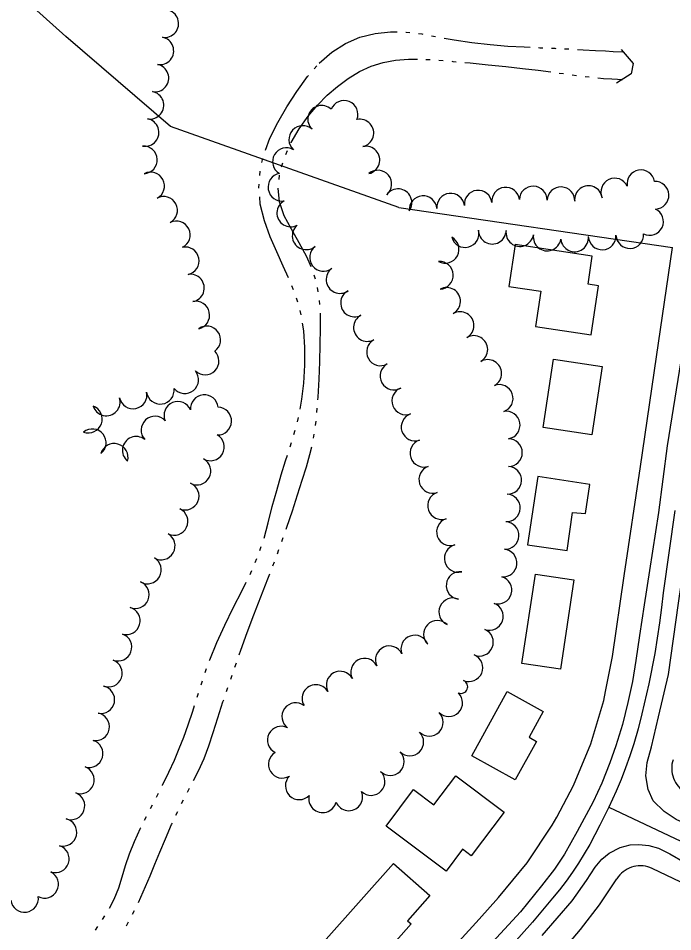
# Model space of a CAD drawing. Extents: x -25029 to 2274964, y -81170 to 687028.
# Drawn here: x -11633 to -11160, y -68430 to -67769 of the extents above; entities that cross this region are included whole.
import ezdxf

# ---------------------------------------------------------------- set-up
doc = ezdxf.new("R2010")
doc.units = 0
for name, color, linetype in [('81911BEA - RW_X_Fee_RW', 7, 'Continuous'), ('BLDG', 7, 'Continuous'), ('CULVERT', 7, 'Continuous'), ('GE_X_CL_2000', 7, 'Continuous'), ('ROAD', 7, 'Continuous'), ('TREES', 7, 'Continuous'), ('WATER', 7, 'Continuous')]:
    doc.layers.add(name, color=color, linetype=linetype)

msp = doc.modelspace()

# ---------------------------------------------------------------- linework, layer by layer
at = {"layer": '81911BEA - RW_X_Fee_RW'}
for p, q in [((-11629.46, -67754.99), (-11599.21, -67782.43)), ((-11523.42, -67847.65), (-11599.21, -67782.43)), ((-11358.45, -67906.17), (-11523.42, -67847.65)), ((-11358.45, -67906.17), (-11160.72, -67935.09)), ((-11154.55, -68393.89), (-11175.39, -68384.05))]:
    msp.add_line(p, q, dxfattribs=at)
for points in [[(-11203.97, -68230.69), (-11195.46, -68172.56), (-11183.88, -68093.4), (-11172.3, -68014.24), (-11160.72, -67935.09)], [(-11232.16, -68324.06), (-11219.7, -68293.91), (-11210.27, -68262.69), (-11209, -68256.21), (-11203.97, -68230.69)], [(-11160.22, -68305.43), (-11160.68, -68307.07), (-11161.01, -68308.74), (-11161.19, -68310.43), (-11161.22, -68312.14), (-11161.11, -68313.84), (-11160.86, -68315.52), (-11160.46, -68317.18), (-11159.93, -68318.8), (-11159.26, -68320.36), (-11158.45, -68321.87), (-11157.52, -68323.3), (-11156.48, -68324.64), (-11155.32, -68325.89), (-11154.06, -68327.04), (-11152.71, -68328.08), (-11151.27, -68329), (-11149.76, -68329.79)], [(-11286.36, -68405.15), (-11265.65, -68379.95), (-11247.53, -68352.83), (-11244.34, -68346.86), (-11232.16, -68324.06)], [(-11175.39, -68384.05), (-11176.96, -68383.39), (-11178.58, -68382.87), (-11180.24, -68382.48), (-11181.93, -68382.24), (-11183.63, -68382.14), (-11185.34, -68382.18), (-11187.03, -68382.37), (-11188.7, -68382.71), (-11190.34, -68383.19), (-11191.93, -68383.8), (-11193.46, -68384.55), (-11194.92, -68385.42), (-11196.31, -68386.42), (-11197.6, -68387.53), (-11198.79, -68388.74), (-11199.88, -68390.05), (-11200.85, -68391.46)], [(-11241.94, -68445.48), (-11227.21, -68428.28), (-11213.49, -68410.25), (-11200.85, -68391.46)], [(-11484.04, -68622.85), (-11477.94, -68616.13), (-11424.27, -68557.03), (-11370.38, -68497.68), (-11369.15, -68496.32), (-11362.32, -68488.79), (-11354.25, -68479.91), (-11300.47, -68420.68), (-11286.36, -68405.15)]]:
    msp.add_lwpolyline(points, dxfattribs=at)
at = {"layer": 'BLDG'}
for points in [[(-11278.94, -67963.3), (-11255.84, -67966.77), (-11259.65, -67992.12), (-11219.43, -67998.16), (-11214.1, -67962.7), (-11221.69, -67961.56), (-11218.65, -67941.33), (-11274.38, -67932.96)], [(-11211.52, -68021.04), (-11218.95, -68070.46), (-11254.19, -68065.17), (-11246.76, -68015.75)], [(-11265.39, -68149.95), (-11236.69, -68154.26), (-11232.89, -68126.61), (-11223.44, -68127.44), (-11220.28, -68106.38), (-11257.99, -68100.71)], [(-11231.92, -68175.38), (-11241.64, -68240.04), (-11269.42, -68235.87), (-11259.7, -68171.21)], [(-11254.04, -68270.61), (-11264.3, -68289.24), (-11258.98, -68292.16), (-11274.25, -68319.91), (-11305.72, -68302.59), (-11280.19, -68256.21)], [(-11347.86, -68326.95), (-11333.06, -68338.04), (-11317.34, -68317.05), (-11282.35, -68343.27), (-11306.08, -68374.94), (-11312.38, -68370.22), (-11324.19, -68385.98), (-11367.68, -68353.39)], [(-11336.05, -68403.64), (-11352.12, -68421.8), (-11349.41, -68424.2), (-11381.94, -68460.98), (-11410.98, -68435.29), (-11362.38, -68380.35)]]:
    msp.add_lwpolyline(points, close=True, dxfattribs=at)
at = {"layer": 'CULVERT'}
msp.add_lwpolyline([(-11197.85, -67791.8), (-11189.14, -67801.94), (-11190.47, -67809.54), (-11201.12, -67816.33)], dxfattribs=at)
at = {"layer": 'GE_X_CL_2000'}
for points in [[(-11158.89, -68125.2), (-11167.45, -68184.69), (-11168.62, -68195.49), (-11170.04, -68206.57), (-11171.66, -68217.61), (-11173.47, -68228.62), (-11177.71, -68250.54), (-11182.75, -68272.28), (-11185.56, -68283.09), (-11188.61, -68293.96), (-11191.46, -68302.71), (-11194.51, -68311.28), (-11197.8, -68319.78), (-11201.3, -68328.18), (-11206.58, -68339.77)], [(-11206.58, -68339.77), (-11213.08, -68352.81), (-11220.41, -68366.62), (-11224.39, -68373.45), (-11228.58, -68380.16), (-11232.97, -68386.73), (-11237.56, -68393.17), (-11242.34, -68399.46), (-11247.31, -68405.61), (-11261.88, -68422.85), (-11295.55, -68460.64)], [(-11206.58, -68339.77), (-11154.66, -68364.31), (-11114.26, -68381.35), (-11104.56, -68384.6), (-11095.07, -68387.55), (-11085.51, -68390.26), (-11075.89, -68392.75), (-11066.21, -68395.01), (-11056.48, -68397.05), (-11046.71, -68398.85), (-11036.89, -68400.42), (-11027.05, -68401.76), (-11017.3, -68402.85), (-10972.38, -68409.33), (-10930.5, -68416.01), (-10865.87, -68424.92), (-10821.35, -68432)]]:
    msp.add_lwpolyline(points, dxfattribs=at)
at = {"layer": 'ROAD'}
for points in [[(-11064.51, -67398.36), (-11086.47, -67549.12), (-11115.32, -67742.55), (-11137.18, -67899.67), (-11152.43, -68003.43), (-11164.43, -68078.57), (-11170.68, -68126.57), (-11177.19, -68168.61), (-11181.05, -68193.47), (-11184.4, -68215.59), (-11187.08, -68233.69), (-11189.62, -68248.97), (-11192.93, -68264.16), (-11196.89, -68279.97), (-11201.69, -68295.39), (-11205.99, -68307.73), (-11211.69, -68322.28), (-11218.07, -68335.9)], [(-10808.58, -68420.63), (-10825.32, -68419.15), (-10859.9, -68413.69), (-10942.32, -68401.77), (-11032.27, -68388.17), (-11059.94, -68383.39), (-11083.05, -68377.67), (-11108.15, -68369.71), (-11138.1, -68357.86), (-11158.01, -68348.56), (-11166.55, -68342.81), (-11174.62, -68335.1), (-11178.22, -68326.94), (-11179.79, -68317.13), (-11178.96, -68307.47), (-11175.83, -68296.16), (-11170.72, -68274.52), (-11163.46, -68243.88), (-11156.26, -68192.3), (-11143.24, -68102.91), (-11127.11, -67995.35), (-11099.84, -67813.41), (-11044.97, -67442.31), (-11039.36, -67404.7)], [(-11218.07, -68335.9), (-11229.53, -68357.23), (-11238.75, -68373.82), (-11245.9, -68384.51), (-11255.28, -68396.71), (-11270.57, -68415.39), (-11302.26, -68449.83), (-11346.99, -68497.98), (-11390.16, -68546.25), (-11427.77, -68587.53), (-11454.73, -68616.79), (-11466.02, -68629.07), (-11476.24, -68640.68), (-11485.01, -68651.05), (-11495.99, -68667.37), (-11502.51, -68678.37), (-11509.15, -68691.41), (-11514.08, -68703.52), (-11519.79, -68721.04), (-11524.64, -68740.93), (-11525.76, -68748.36)], [(-11254.77, -68432.51), (-11233.22, -68407.42), (-11222.86, -68392.78), (-11216.58, -68383.19), (-11211.69, -68377.31), (-11206.34, -68372.92), (-11198.52, -68368.82), (-11191.18, -68366.97), (-11185.02, -68366.64), (-11177.68, -68367.4), (-11170.81, -68369.36), (-11162.5, -68373.47), (-11151.71, -68379.7), (-11139.39, -68384.49), (-11123.23, -68391.22), (-11111.33, -68395.58), (-11098.42, -68399.53), (-11078.84, -68405.15), (-11057.89, -68409.68), (-11042.73, -68411.5), (-11016.03, -68415.34), (-10981.73, -68420.37), (-10945.54, -68426.44), (-10901.79, -68432.85)]]:
    msp.add_lwpolyline(points, dxfattribs=at)
at = {"layer": 'TREES'}
for centre, radius, start, end in [((-11527.59, -67773.2), 10, 259.74532, 79.74533), ((-11531.15, -67792.88), 10, 259.74532, 79.74533), ((-11534.72, -67812.56), 10, 259.74532, 79.74533), ((-11538.28, -67832.24), 10, 259.74532, 79.74533), ((-11398.02, -67838.85), 10, 338.28278, 158.28278), ((-11414.21, -67842.39), 10, 46.38775, 226.38775), ((-11541.84, -67851.92), 10, 259.74532, 79.74533), ((-11386.56, -67852.32), 10, 282.55391, 102.55391), ((-11427.86, -67857.01), 10, 47.48666, 227.48666), ((-11543.06, -67871.74), 10, 273.17124, 93.17124), ((-11382.2, -67871.84), 10, 282.57588, 102.57588), ((-11439.69, -67873), 10, 59.55148, 239.55148), ((-11537.83, -67890.56), 10, 297.91144, 117.91144), ((-11442.98, -67891.46), 10, 100.20766, 280.20766), ((-11373.58, -67889.24), 10, 310.13671, 130.13671), ((-11183.51, -67888.98), 10, 9.86313, 189.86313), ((-11202.4, -67894.96), 10, 25.28309, 205.28309), ((-11173.26, -67897.26), 10, 272.24449, 92.24449), ((-11359, -67902.7), 10, 324.45439, 144.45439), ((-11301.1, -67903.73), 10, 6.20161, 186.20161), ((-11281.21, -67901.57), 10, 6.20161, 186.20161), ((-11261.28, -67900.72), 10, 358.69709, 178.69709), ((-11241.28, -67901.31), 10, 357.88006, 177.88006), ((-11221.37, -67900.46), 10, 7.03664, 187.03664), ((-11528.4, -67908.2), 10, 298.36957, 118.36957), ((-11436.54, -67910.14), 10, 117.86673, 297.86673), ((-11340.89, -67907.74), 10, 4.42613, 184.42613), ((-11320.98, -67905.89), 10, 6.20161, 186.20161), ((-11177.19, -67916.27), 10, 244.40921, 64.40921), ((-11519.22, -67925.97), 10, 296.27008, 116.27008), ((-11425.42, -67926.63), 10, 130.13256, 310.13256), ((-11324.94, -67936.4), 10, 241.55147, 61.55147), ((-11310.52, -67925.03), 10, 194.92479, 14.92479), ((-11290.85, -67922.57), 10, 179.36243, 359.36243), ((-11270.99, -67924.29), 10, 170.73853, 350.73853), ((-11251.24, -67927.5), 10, 170.79441, 350.79441), ((-11231.42, -67928.15), 10, 185.44, 5.44), ((-11211.48, -67926.72), 10, 182.79193, 2.79193), ((-11191.5, -67925.76), 10, 182.69709, 2.69709), ((-11512.8, -67944.73), 10, 281.47219, 101.47219), ((-11412.89, -67942.21), 10, 127.47776, 307.47776), ((-11329.15, -67955.18), 10, 273.18693, 93.18693), ((-11509.05, -67964.38), 10, 280.15986, 100.15986), ((-11400.96, -67958.26), 10, 125.74864, 305.74864), ((-11390.48, -67975.23), 10, 117.66334, 297.66334), ((-11323.9, -67973.99), 10, 297.98929, 117.98929), ((-11505.2, -67984), 10, 282.06735, 102.06735), ((-11381.19, -67992.95), 10, 117.66334, 297.66334), ((-11314.21, -67991.49), 10, 299.99724, 119.99724), ((-11497.28, -68001.9), 10, 305.65471, 125.65471), ((-11304.21, -68008.81), 10, 299.99724, 119.99724), ((-11371.71, -68010.56), 10, 118.93939, 298.93939), ((-11498.46, -68017.16), 10, 225.50742, 45.50742), ((-11361.94, -68028.01), 10, 119.54479, 299.54479), ((-11294.21, -68026.13), 10, 299.99724, 119.99724), ((-11513.18, -68030.66), 10, 219.48389, 39.48389), ((-11285.89, -68044.22), 10, 289.39098, 109.39098), ((-11550.51, -68041.68), 10, 192.03638, 12.03638), ((-11530.82, -68038.3), 10, 187.40126, 7.40126), ((-11353.45, -68046.05), 10, 110.84341, 290.84341), ((-11569.84, -68046.74), 10, 197.35186, 17.35186), ((-11518.14, -68056.43), 10, 22.9167, 202.9167), ((-11498.97, -68051.58), 10, 5.49749, 185.49749), ((-11582.83, -68059.11), 10, 249.84801, 69.84801), ((-11489.34, -68060.61), 10, 268.15291, 88.15291), ((-11280.85, -68063.5), 10, 279.88781, 99.88781), ((-11534.69, -68067.11), 10, 42.72756, 222.72756), ((-11346.7, -68064.87), 10, 108.62871, 288.62871), ((-11580.02, -68076.3), 10, 308.7449, 128.7449), ((-11548.27, -68081.71), 10, 51.43178, 231.43178), ((-11494.66, -68079.27), 10, 240.01889, 60.01889), ((-11279.19, -68083.36), 10, 269.66882, 89.66882), ((-11564.13, -68086.81), 10, 344.24714, 164.24714), ((-11340.31, -68083.83), 10, 108.62871, 288.62871), ((-11504.35, -68096.76), 10, 242.00236, 62.00236), ((-11333.92, -68102.78), 10, 108.62871, 288.62871), ((-11279.74, -68103.34), 10, 267.22119, 87.22119), ((-11512.85, -68114.84), 10, 247.64776, 67.64776), ((-11327.53, -68121.73), 10, 108.62871, 288.62871), ((-11280.71, -68123.32), 10, 267.22119, 87.22119), ((-11520.91, -68133.14), 10, 244.79132, 64.79132), ((-11321.14, -68140.68), 10, 108.62871, 288.62871), ((-11281.68, -68143.3), 10, 267.22119, 87.22119), ((-11530.15, -68150.86), 10, 240.15599, 60.15599), ((-11315.46, -68159.85), 10, 104.3857, 284.3857), ((-11540.1, -68168.21), 10, 240.15599, 60.15599), ((-11283.06, -68163.24), 10, 264.82726, 84.82726), ((-11314.16, -68179.46), 10, 83.21846, 263.21846), ((-11548.89, -68186.12), 10, 247.54828, 67.54828), ((-11286.78, -68182.8), 10, 253.64013, 73.64013), ((-11319.46, -68198.5), 10, 65.67011, 245.67011), ((-11292.96, -68201.81), 10, 250.37174, 70.37174), ((-11555.39, -68205), 10, 254.4677, 74.4677), ((-11330.54, -68214.8), 10, 45.90449, 225.90449), ((-11300.14, -68220.47), 10, 247.51046, 67.51046), ((-11561.46, -68224.04), 10, 250.19333, 70.19333), ((-11346.88, -68225.43), 10, 20.20621, 200.20621), ((-11365.31, -68233.16), 10, 25.28391, 205.28391), ((-11383.19, -68242.11), 10, 27.92308, 207.92308), ((-11307.79, -68238.95), 10, 247.51046, 67.51046), ((-11568.35, -68242.81), 10, 249.466, 69.466), ((-11400.86, -68251.48), 10, 27.92308, 207.92308), ((-11573.86, -68261.98), 10, 258.44726, 78.44726), ((-11418.33, -68261.19), 10, 30.2196, 210.2196), ((-11313.46, -68252.65), 4.83, 247.51046, 67.51046), ((-11322.35, -68264.21), 10, 225.21541, 45.21541), ((-11432.92, -68274.27), 10, 53.5521, 233.5521), ((-11577.65, -68281.61), 10, 259.73338, 79.73338), ((-11336.44, -68278.4), 10, 225.21541, 45.21541), ((-11443.37, -68291.24), 10, 63.19513, 243.19513), ((-11582.28, -68301.04), 10, 253.44413, 73.44413), ((-11350.53, -68292.6), 10, 225.21541, 45.21541), ((-11442.71, -68308.73), 10, 121.07347, 301.07347), ((-11364.62, -68306.79), 10, 225.21541, 45.21541), ((-11588.57, -68320.01), 10, 249.88637, 69.88637), ((-11430.4, -68324.29), 10, 135.63677, 315.63677), ((-11378.49, -68321.19), 10, 226.92233, 46.92233), ((-11595.45, -68338.79), 10, 249.88637, 69.88637), ((-11413.55, -68333.67), 10, 166.15284, 346.15284), ((-11394.58, -68332.28), 10, 202.23742, 22.23742), ((-11601.23, -68357.91), 10, 256.4243, 76.4243), ((-11606.72, -68377.12), 10, 251.70127, 71.70127), ((-11614.46, -68395.49), 10, 242.59588, 62.59588), ((-11628.97, -68405.71), 10, 187.70968, 7.70968)]:
    msp.add_arc(centre, radius, start, end, dxfattribs=at)
at = {"layer": 'WATER'}
for p, q in [((-11334.93, -67781.95), (-11331.86, -67782.5)), ((-11238.65, -67791.38), (-11235.53, -67791.53)), ((-11338.81, -67799.04), (-11335.69, -67799.22)), ((-11329.45, -67799.63), (-11326.34, -67799.9)), ((-11419.72, -67806.01), (-11417.67, -67803.66)), ((-11242.46, -67808.96), (-11239.36, -67809.38)), ((-11233.17, -67810.21), (-11230.07, -67810.62)), ((-11223.87, -67811.4), (-11220.77, -67811.77)), ((-11440.12, -67867.91), (-11438.83, -67865.06)), ((-11457.35, -67873.72), (-11456.65, -67870.67)), ((-11443.12, -67876.78), (-11442.19, -67873.79)), ((-11458.93, -67882.93), (-11458.69, -67879.82)), ((-11444.99, -67885.93), (-11444.58, -67882.83)), ((-11418.75, -67958.01), (-11419.68, -67955.02)), ((-11434.6, -67965.76), (-11435.78, -67962.86)), ((-11416.63, -67967.12), (-11417.14, -67964.03)), ((-11431.47, -67974.59), (-11432.48, -67971.63)), ((-11415.52, -67976.41), (-11415.7, -67973.29)), ((-11429.07, -67983.65), (-11429.83, -67980.62)), ((-11417.63, -68054.46), (-11417.39, -68051.35)), ((-11431.79, -68061.15), (-11431.07, -68058.11)), ((-11418.65, -68063.78), (-11418.3, -68060.68)), ((-11434.21, -68070.2), (-11433.36, -68067.2)), ((-11420.08, -68073.04), (-11419.55, -68069.96)), ((-11436.96, -68079.17), (-11436.02, -68076.18)), ((-11443.03, -68147.65), (-11442, -68144.71)), ((-11458.83, -68154.14), (-11457.83, -68151.18)), ((-11446.24, -68156.46), (-11445.16, -68153.53)), ((-11462.23, -68162.87), (-11460.99, -68160)), ((-11449.52, -68165.25), (-11448.4, -68162.33)), ((-11476.9, -68238.41), (-11475.87, -68235.46)), ((-11498.42, -68242.45), (-11497.38, -68239.5)), ((-11479.97, -68247.27), (-11478.95, -68244.31)), ((-11501.38, -68251.35), (-11500.43, -68248.37)), ((-11483.01, -68256.13), (-11482.01, -68253.17)), ((-11533.63, -68332.51), (-11532.19, -68329.73)), ((-11511.27, -68328.77), (-11509.83, -68326)), ((-11537.96, -68340.82), (-11536.51, -68338.05)), ((-11515.47, -68337.15), (-11514.1, -68334.34)), ((-11519.51, -68345.61), (-11518.2, -68342.77)), ((-11542.22, -68349.17), (-11540.82, -68346.38)), ((-11550.83, -68417.16), (-11549.41, -68414.38)), ((-11572.53, -68420.88), (-11570.85, -68418.24)), ((-11555.22, -68425.44), (-11553.72, -68422.7)), ((-11577.73, -68428.67), (-11575.96, -68426.1))]:
    msp.add_line(p, q, dxfattribs=at)
for points in [[(-11416.09, -67801.86), (-11406.91, -67793.87), (-11397.03, -67787.6), (-11386.55, -67783.09), (-11375.59, -67780.32), (-11364.35, -67779.12), (-11359.74, -67779.21)], [(-11353.49, -67779.33), (-11353.05, -67779.34), (-11350.39, -67779.66)], [(-11344.18, -67780.42), (-11341.8, -67780.71), (-11341.09, -67780.84)], [(-11325.71, -67783.62), (-11318.33, -67784.96), (-11305.56, -67786.84), (-11292.5, -67788.32), (-11279.77, -67789.4), (-11267.85, -67790.11), (-11263.62, -67790.3)], [(-11257.38, -67790.58), (-11256.61, -67790.61), (-11254.26, -67790.7)], [(-11248.01, -67790.95), (-11245.77, -67791.04), (-11244.89, -67791.08)], [(-11229.29, -67791.87), (-11225.22, -67792.09), (-11216.36, -67792.59), (-11209.05, -67792.99), (-11203.45, -67793.28), (-11196.79, -67793.61)], [(-11402.75, -67818.65), (-11395, -67812.89), (-11386.9, -67807.91), (-11378.49, -67803.96), (-11369.8, -67801.2), (-11360.78, -67799.54), (-11351.37, -67798.82), (-11345.05, -67798.86)], [(-11320.11, -67800.44), (-11319.37, -67800.5), (-11317, -67800.72)], [(-11310.77, -67801.28), (-11306.8, -67801.64), (-11293.76, -67802.89), (-11280.98, -67804.2), (-11269.02, -67805.55), (-11257.79, -67806.93), (-11248.66, -67808.13)], [(-11454.85, -67864.7), (-11451.56, -67856.02), (-11445.9, -67844.7), (-11439.35, -67833.45), (-11432.22, -67822.21), (-11424.51, -67811.48), (-11423.84, -67810.71)], [(-11214.55, -67812.43), (-11210.39, -67812.82), (-11204.47, -67813.24), (-11200.38, -67813.46), (-11198.2, -67813.56), (-11197.4, -67813.6), (-11196.89, -67813.63)], [(-11436.25, -67859.37), (-11436.17, -67859.2), (-11430.37, -67849.28), (-11423.93, -67840.2), (-11417.18, -67832.16), (-11410.13, -67825.04), (-11402.75, -67818.65)], [(-11459.53, -67892.28), (-11459.59, -67891.6), (-11459.41, -67889.17)], [(-11421.84, -67949.17), (-11425.03, -67941.81), (-11430.37, -67931.76), (-11436.13, -67921.94), (-11441.31, -67912.12), (-11444.8, -67902.02), (-11445.66, -67892.13)], [(-11438.18, -67957.09), (-11441.92, -67948.62), (-11446.59, -67938.28), (-11451.38, -67927.26), (-11455.62, -67915.68), (-11458.57, -67903.73), (-11459.01, -67898.51)], [(-11416.91, -68045.12), (-11416.76, -68043.23), (-11416.08, -68030.39), (-11415.61, -68017.65), (-11415.32, -68005.33), (-11415.15, -67993.66), (-11415.15, -67982.77), (-11415.16, -67982.65)], [(-11429.78, -68051.99), (-11428.46, -68044.77), (-11427.06, -68033.05), (-11426.36, -68020.25), (-11426.41, -68007.3), (-11427.2, -67995.31), (-11428.02, -67989.8)], [(-11439.93, -68138.81), (-11439.36, -68137.18), (-11435.36, -68125.37), (-11431.62, -68114.01), (-11428.19, -68103.32), (-11425.18, -68093.56), (-11422.66, -68084.79), (-11421.33, -68079.16)], [(-11455.87, -68145.25), (-11452.85, -68134.14), (-11449.88, -68122.41), (-11446.68, -68110.71), (-11443.38, -68099.49), (-11440.23, -68089.36), (-11438.86, -68085.12)], [(-11473.8, -68229.56), (-11472.64, -68226.26), (-11468.03, -68213.45), (-11463.22, -68200.56), (-11458.2, -68187.58), (-11453.13, -68174.65), (-11451.76, -68171.08)], [(-11465.98, -68171.46), (-11465.47, -68170.42), (-11464.69, -68168.61)], [(-11495.3, -68233.61), (-11495.15, -68233.2), (-11489.99, -68220.56), (-11484.28, -68208.14), (-11478.11, -68195.69), (-11471.67, -68183.07), (-11468.73, -68177.07)], [(-11504.22, -68260.28), (-11503.74, -68258.74), (-11503.28, -68257.3)], [(-11506.95, -68320.45), (-11503.32, -68313.39), (-11499.23, -68304.55), (-11495.75, -68295.39), (-11492.58, -68285.66), (-11489.29, -68275.13), (-11485.57, -68263.68), (-11485.02, -68262.05)], [(-11529.32, -68324.18), (-11529.17, -68323.88), (-11524.6, -68314.5), (-11520.63, -68305.77), (-11517.11, -68297.41), (-11513.85, -68289.11), (-11510.66, -68280.29), (-11507.35, -68270.3), (-11506.08, -68266.24)], [(-11546.69, -68408.75), (-11544.87, -68404.9), (-11541.47, -68397.16), (-11538.21, -68389.33), (-11534.83, -68381.06), (-11531.2, -68372.2), (-11527.16, -68362.64), (-11522.64, -68352.38), (-11522.13, -68351.28)], [(-11567.65, -68412.88), (-11564.13, -68406.27), (-11560.87, -68398.09), (-11558.38, -68390.05), (-11555.98, -68381.9), (-11553.07, -68373.43), (-11549.46, -68364.45), (-11545.06, -68354.83), (-11545.02, -68354.76)]]:
    msp.add_lwpolyline(points, dxfattribs=at)

doc.saveas('drawing.dxf')
